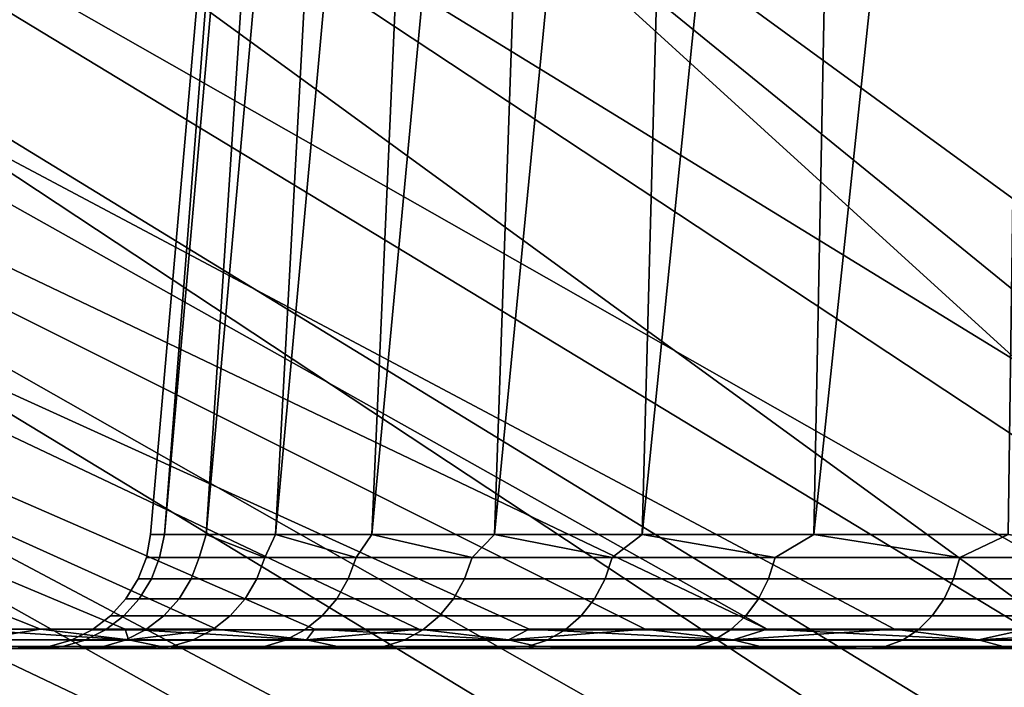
# Model space of a CAD drawing. Header units: metres. Extents: x -109 to 109, y -100 to 76.
# Tile 286 of 337: x 62.05 to 66, y 40.14 to 42.82. Entities that reach past the tile are written whole.
import ezdxf

# ---------------------------------------------------------------- set-up
doc = ezdxf.new("R2010")
doc.units = ezdxf.units.M
doc.layers.add('solid_21062310', color=7, linetype='CONTINUOUS')

msp = doc.modelspace()

# ---------------------------------------------------------------- linework, layer by layer
at = {"layer": 'solid_21062310'}
for points in [[(50.49403, 45.414608, -15.014516), (49.444706, 45.414608, -13.029093), (62.137314, 40.378399, -7.476713), (62.477116, 40.378399, -8.096087)], [(49.444706, 45.414608, -13.029093), (61.824856, 40.378399, -6.843107), (62.137314, 40.378399, -7.476713)], [(49.444717, 45.414608, 13.029114), (62.137314, 40.378399, 7.476713), (61.824856, 40.378399, 6.843107)], [(49.444717, 45.414608, 13.029114), (50.494038, 45.414608, 15.014528), (62.477116, 40.378399, 8.096087), (62.137314, 40.378399, 7.476713)], [(51.688801, 45.414608, -16.915985), (50.49403, 45.414608, -15.014516), (62.477116, 40.378399, -8.096087), (62.843605, 40.378399, -8.700049)], [(50.494038, 45.414608, 15.014528), (51.688793, 45.414608, 16.915976), (62.843605, 40.378399, 8.700049), (62.477116, 40.378399, 8.096087)], [(63.204456, 40.335075, 8.986217), (62.843605, 40.378399, 8.700049), (51.688793, 45.414608, 16.915976), (63.236095, 40.378399, 9.287451)], [(51.688793, 45.414608, 16.915976), (53.022308, 45.414608, 18.722822), (63.653831, 40.378399, 9.857174), (63.236095, 40.378399, 9.287451)], [(53.02232, 45.414608, -18.722839), (51.688801, 45.414608, -16.915985), (63.236095, 40.378399, -9.287452), (63.653831, 40.378399, -9.857175)], [(63.204456, 40.335075, -8.986217), (63.236095, 40.378399, -9.287452), (51.688801, 45.414608, -16.915985), (62.843605, 40.378399, -8.700049)], [(64.014442, 40.335075, 10.081386), (63.653831, 40.378399, 9.857174), (53.022308, 45.414608, 18.722822), (64.096024, 40.378399, 10.408134)], [(53.022308, 45.414608, 18.722822), (54.487122, 45.414608, 20.424967), (64.561821, 40.378399, 10.939281), (64.096024, 40.378399, 10.408134)], [(54.487133, 45.414608, -20.42498), (53.02232, 45.414608, -18.722839), (64.096024, 40.378399, -10.408134), (64.561821, 40.378399, -10.939282)], [(64.014442, 40.335075, -10.081386), (64.096024, 40.378399, -10.408134), (53.02232, 45.414608, -18.722839), (63.653831, 40.378399, -9.857175)], [(56.075035, 45.414608, 22.01288), (65.050354, 40.378399, 11.449606), (64.561821, 40.378399, 10.939281), (54.487122, 45.414608, 20.424967)], [(54.487133, 45.414608, -20.42498), (65.050354, 40.378399, -11.449607), (65.560677, 40.378399, -11.938137), (56.075047, 45.414608, -22.012892)], [(64.914383, 40.335075, -11.103917), (65.050354, 40.378399, -11.449607), (54.487133, 45.414608, -20.42498), (64.561821, 40.378399, -10.939282)], [(56.075035, 45.414608, 22.01288), (65.560677, 40.378399, 11.938136), (65.050354, 40.378399, 11.449606)], [(56.075035, 45.414608, 22.01288), (57.777172, 45.414608, 23.477686), (66.09182, 40.378399, 12.403942), (65.560677, 40.378399, 11.938136)], [(57.777184, 45.414608, -23.477695), (56.075047, 45.414608, -22.012892), (65.560677, 40.378399, -11.938137), (66.09182, 40.378399, -12.403942)], [(57.777172, 45.414608, 23.477686), (66.642784, 40.378399, 12.846137), (66.09182, 40.378399, 12.403942)], [(57.777172, 45.414608, 23.477686), (59.584007, 45.414608, 24.811193), (67.212509, 40.378399, 13.263879), (66.642784, 40.378399, 12.846137)], [(59.584023, 45.414608, -24.811203), (57.777184, 45.414608, -23.477695), (66.642784, 40.378399, -12.846137), (67.212509, 40.378399, -13.263879)], [(57.777184, 45.414608, -23.477695), (66.09182, 40.378399, -12.403942), (66.642784, 40.378399, -12.846137)], [(59.584007, 45.414608, 24.811193), (67.799919, 40.378399, 13.656374), (67.212509, 40.378399, 13.263879)], [(59.584007, 45.414608, 24.811193), (61.485443, 45.414608, 26.005945), (68.403893, 40.378399, 14.022872), (67.799919, 40.378399, 13.656374)], [(61.48547, 45.414608, -26.00596), (59.584023, 45.414608, -24.811203), (67.799919, 40.378399, -13.656374), (68.403893, 40.378399, -14.022872)], [(59.584023, 45.414608, -24.811203), (67.212509, 40.378399, -13.263879), (67.799919, 40.378399, -13.656374)], [(61.485443, 45.414608, 26.005945), (63.470852, 45.414608, 27.055265), (69.02327, 40.378399, 14.362676), (68.403893, 40.378399, 14.022872)], [(63.470882, 45.414608, -27.055279), (61.48547, 45.414608, -26.00596), (68.403893, 40.378399, -14.022872), (69.02327, 40.378399, -14.362676)], [(69.275337, 40.335075, 14.329264), (69.02327, 40.378399, 14.362676), (63.470852, 45.414608, 27.055265), (69.656883, 40.378399, 14.675138)], [(63.470852, 45.414608, 27.055265), (65.529137, 45.414608, 27.953287), (70.303513, 40.378399, 14.959662), (69.656883, 40.378399, 14.675138)], [(65.529152, 45.414608, -27.953293), (63.470882, 45.414608, -27.055279), (69.656883, 40.378399, -14.675138), (70.303513, 40.378399, -14.959662)], [(69.275337, 40.335075, -14.329264), (69.656883, 40.378399, -14.675138), (63.470882, 45.414608, -27.055279), (69.02327, 40.378399, -14.362676)], [(70.516571, 40.335075, 14.890336), (70.303513, 40.378399, 14.959662), (65.529137, 45.414608, 27.953287), (70.961945, 40.378399, 15.215711)], [(65.529137, 45.414608, 27.953287), (67.648773, 45.414608, 28.694981), (71.630913, 40.378399, 15.442795), (70.961945, 40.378399, 15.215711)], [(67.648781, 45.414608, -28.694983), (65.529152, 45.414608, -27.953293), (70.961945, 40.378399, -15.215711), (71.630913, 40.378399, -15.442795)], [(70.516571, 40.335075, -14.890336), (70.961945, 40.378399, -15.215711), (65.529152, 45.414608, -27.953293), (70.303513, 40.378399, -14.959662)], [(62.578735, 40.756424), (62.634777, 40.756424, 1.247892), (62.965302, 45, 0.631081), (62.950001, 45)], [(62.634777, 40.756424, -1.247892), (62.578735, 40.756424), (62.950001, 45), (62.965302, 45, -0.631081)], [(62.634777, 40.756424, 1.247892), (62.802456, 40.756424, 2.485737), (63.080746, 45, 1.876426), (63.008884, 45, 1.256556)], [(62.634777, 40.756424, 1.247892), (63.008884, 45, 1.256556), (62.965302, 45, 0.631081)], [(62.634777, 40.756424, -1.247892), (62.965302, 45, -0.631081), (63.008884, 45, -1.256556)], [(62.802456, 40.756424, -2.485737), (62.634777, 40.756424, -1.247892), (63.008884, 45, -1.256556), (63.080746, 45, -1.876426)], [(62.802456, 40.756424, 2.485737), (63.080418, 40.756424, 3.703569), (63.309692, 45, 3.10061), (63.180885, 45, 2.490689)], [(62.802456, 40.756424, 2.485737), (63.180885, 45, 2.490689), (63.080746, 45, 1.876426)], [(62.802456, 40.756424, -2.485737), (63.080746, 45, -1.876426), (63.180885, 45, -2.490689)], [(63.080418, 40.756424, -3.703568), (62.802456, 40.756424, -2.485737), (63.180885, 45, -2.490689), (63.309692, 45, -3.10061)], [(63.080418, 40.756424, 3.703569), (63.466427, 40.756424, 4.891582), (63.653206, 45, 4.307123), (63.467503, 45, 3.707311)], [(63.080418, 40.756424, 3.703569), (63.467503, 45, 3.707311), (63.309692, 45, 3.10061)], [(63.080418, 40.756424, -3.703568), (63.309692, 45, -3.10061), (63.467503, 45, -3.707311)], [(63.466427, 40.756424, -4.891582), (63.080418, 40.756424, -3.703568), (63.467503, 45, -3.707311), (63.653206, 45, -4.307123)], [(63.466427, 40.756424, 4.891582), (63.957375, 40.756424, 6.04021), (64.104118, 45, 5.471988), (63.865627, 45, 4.896196)], [(63.466427, 40.756424, 4.891582), (63.865627, 45, 4.896196), (63.653206, 45, 4.307123)], [(63.466427, 40.756424, -4.891582), (63.653206, 45, -4.307123), (63.865627, 45, -4.896196)], [(63.957375, 40.756424, -6.04021), (63.466427, 40.756424, -4.891582), (63.865627, 45, -4.896196), (64.104118, 45, -5.471988)], [(63.957375, 40.756424, 6.04021), (64.549309, 40.756424, 7.140206), (64.663132, 45, 6.593907), (64.370392, 45, 6.038623)], [(63.957375, 40.756424, 6.04021), (64.370392, 45, 6.038623), (64.104118, 45, 5.471988)], [(63.957375, 40.756424, -6.04021), (64.104118, 45, -5.471988), (64.370392, 45, -6.038623)], [(64.549309, 40.756424, -7.140206), (63.957375, 40.756424, -6.04021), (64.370392, 45, -6.038623), (64.663132, 45, -6.593907)], [(64.549309, 40.756424, 7.140206), (65.237457, 40.756424, 8.182714), (65.320755, 45, 7.656782), (64.980476, 45, 7.134358)], [(64.549309, 40.756424, 7.140206), (64.980476, 45, 7.134358), (64.663132, 45, 6.593907)], [(64.549309, 40.756424, -7.140206), (64.663132, 45, -6.593907), (64.980476, 45, -7.134358)], [(65.237457, 40.756424, -8.182714), (64.549309, 40.756424, -7.140206), (64.980476, 45, -7.134358), (65.320755, 45, -7.656782)], [(65.237457, 40.756424, 8.182714), (66.016289, 40.756424, 9.159338), (66.075996, 45, 8.656198), (65.686172, 45, 8.164229)], [(65.237457, 40.756424, 8.182714), (65.686172, 45, 8.164229), (65.320755, 45, 7.656782)], [(65.237457, 40.756424, -8.182714), (65.320755, 45, -7.656782), (65.686172, 45, -8.164229)], [(66.016289, 40.756424, -9.159338), (65.237457, 40.756424, -8.182714), (65.686172, 45, -8.164229), (66.075996, 45, -8.656198)], [(50.049725, 44.00507, -15.271013), (51.264889, 44.00507, -17.204943), (62.41095, 38.968861, -8.975746), (62.032845, 38.968861, -8.352647)], [(51.264896, 44.00507, 17.204958), (50.049732, 44.00507, 15.271028), (62.032848, 38.968861, 8.352654), (62.410957, 38.968861, 8.975754)], [(51.264889, 44.00507, -17.204943), (62.815876, 38.968861, -9.581758), (62.41095, 38.968861, -8.975746)], [(51.264889, 44.00507, -17.204943), (52.621178, 44.00507, -19.04266), (63.246849, 38.968861, -10.169529), (62.815876, 38.968861, -9.581758)], [(52.621189, 44.00507, 19.042673), (51.264896, 44.00507, 17.204958), (62.81588, 38.968861, 9.581766), (63.246857, 38.968861, 10.169537)], [(51.264896, 44.00507, 17.204958), (62.410957, 38.968861, 8.975754), (62.81588, 38.968861, 9.581766)], [(52.621178, 44.00507, -19.04266), (63.703049, 38.968861, -10.737942), (63.246849, 38.968861, -10.169529)], [(52.621178, 44.00507, -19.04266), (54.111015, 44.00507, -20.773884), (64.183609, 38.968861, -11.285914), (63.703049, 38.968861, -10.737942)], [(54.111027, 44.00507, 20.773897), (52.621189, 44.00507, 19.042673), (63.703056, 38.968861, 10.737949), (64.183617, 38.968861, 11.285922)], [(52.621189, 44.00507, 19.042673), (63.246857, 38.968861, 10.169537), (63.703056, 38.968861, 10.737949)], [(55.726055, 44.00507, -22.388929), (64.687614, 38.968861, -11.812405), (64.183609, 38.968861, -11.285914), (54.111015, 44.00507, -20.773884)], [(54.111027, 44.00507, 20.773897), (64.687622, 38.968861, 11.812412), (65.214111, 38.968861, 12.316417), (55.726067, 44.00507, 22.388941)], [(54.111027, 44.00507, 20.773897), (64.183617, 38.968861, 11.285922), (64.687622, 38.968861, 11.812412)], [(55.726055, 44.00507, -22.388929), (65.214104, 38.968861, -12.31641), (64.687614, 38.968861, -11.812405)], [(55.726055, 44.00507, -22.388929), (57.457268, 44.00507, -23.878763), (65.762085, 38.968861, -12.79697), (65.214104, 38.968861, -12.31641)], [(57.457283, 44.00507, 23.878775), (55.726067, 44.00507, 22.388941), (65.214111, 38.968861, 12.316417), (65.762093, 38.968861, 12.796976)], [(57.457268, 44.00507, -23.878763), (66.330498, 38.968861, -13.253171), (65.762085, 38.968861, -12.79697)], [(57.457268, 44.00507, -23.878763), (59.294979, 44.00507, -25.23506), (66.918266, 38.968861, -13.684143), (66.330498, 38.968861, -13.253171)], [(59.294994, 44.00507, 25.235071), (57.457283, 44.00507, 23.878775), (66.330505, 38.968861, 13.253177), (66.918282, 38.968861, 13.684149)], [(57.457283, 44.00507, 23.878775), (65.762093, 38.968861, 12.796976), (66.330505, 38.968861, 13.253177)], [(59.294979, 44.00507, -25.23506), (67.524284, 38.968861, -14.089068), (66.918266, 38.968861, -13.684143)], [(59.294979, 44.00507, -25.23506), (61.228916, 44.00507, -26.450235), (68.147385, 38.968861, -14.467174), (67.524284, 38.968861, -14.089068)], [(61.228931, 44.00507, 26.450243), (59.294994, 44.00507, 25.235071), (67.524292, 38.968861, 14.089073), (68.147392, 38.968861, 14.467178)], [(59.294994, 44.00507, 25.235071), (66.918282, 38.968861, 13.684149), (67.524292, 38.968861, 14.089073)], [(61.228916, 44.00507, -26.450235), (63.248249, 44.00507, -27.517487), (68.786385, 38.968861, -14.81774), (68.147385, 38.968861, -14.467174)], [(63.248264, 44.00507, 27.517494), (61.228931, 44.00507, 26.450243), (68.147392, 38.968861, 14.467178), (68.786392, 38.968861, 14.817744)], [(63.248249, 44.00507, -27.517487), (69.440063, 38.968861, -15.1401), (68.786385, 38.968861, -14.81774)], [(63.248249, 44.00507, -27.517487), (65.34169, 44.00507, -28.430847), (70.107185, 38.968861, -15.43364), (69.440063, 38.968861, -15.1401)], [(65.341705, 44.00507, 28.430853), (63.248264, 44.00507, 27.517494), (69.440071, 38.968861, 15.140104), (70.107193, 38.968861, 15.433643)], [(63.248264, 44.00507, 27.517494), (68.786392, 38.968861, 14.817744), (69.440071, 38.968861, 15.140104)], [(65.34169, 44.00507, -28.430847), (70.786476, 38.968861, -15.697801), (70.107185, 38.968861, -15.43364)], [(65.34169, 44.00507, -28.430847), (67.497528, 44.00507, -29.185209), (71.476639, 38.968861, -15.932079), (70.786476, 38.968861, -15.697801)], [(67.497543, 44.00507, 29.185215), (65.341705, 44.00507, 28.430853), (70.786484, 38.968861, 15.697803), (71.476646, 38.968861, 15.932083)], [(65.341705, 44.00507, 28.430853), (70.107193, 38.968861, 15.433643), (70.786484, 38.968861, 15.697803)], [(62.615196, 40.665329, -1.214763), (62.56216, 40.665329), (62.578735, 40.756424), (62.634777, 40.756424, -1.247892)], [(62.56216, 40.665329), (62.615196, 40.665329, 1.214763), (62.634777, 40.756424, 1.247892), (62.578735, 40.756424)], [(62.615196, 40.665329, -1.214763), (62.634777, 40.756424, -1.247892), (62.802456, 40.756424, -2.485737), (62.773907, 40.665329, -2.42028)], [(62.615196, 40.665329, 1.214763), (62.773907, 40.665329, 2.42028), (62.802456, 40.756424, 2.485737), (62.634777, 40.756424, 1.247892)], [(62.773907, 40.665329, -2.42028), (62.802456, 40.756424, -2.485737), (63.037079, 40.665329, -3.607378)], [(63.037079, 40.665329, 3.607378), (62.802456, 40.756424, 2.485737), (62.773907, 40.665329, 2.42028)], [(63.037079, 40.665329, -3.607378), (62.802456, 40.756424, -2.485737), (63.080418, 40.756424, -3.703568)], [(63.037079, 40.665329, 3.607378), (63.080418, 40.756424, 3.703569), (62.802456, 40.756424, 2.485737)], [(63.037079, 40.665329, -3.607378), (63.080418, 40.756424, -3.703568), (63.402714, 40.665329, -4.767022)], [(63.402714, 40.665329, 4.767022), (63.080418, 40.756424, 3.703569), (63.037079, 40.665329, 3.607378)], [(63.402714, 40.665329, -4.767022), (63.080418, 40.756424, -3.703568), (63.466427, 40.756424, -4.891582)], [(63.402714, 40.665329, 4.767022), (63.466427, 40.756424, 4.891582), (63.080418, 40.756424, 3.703569)], [(63.402714, 40.665329, -4.767022), (63.466427, 40.756424, -4.891582), (63.868027, 40.665329, -5.890386)], [(63.868027, 40.665329, 5.890386), (63.466427, 40.756424, 4.891582), (63.402714, 40.665329, 4.767022)], [(63.868027, 40.665329, -5.890386), (63.466427, 40.756424, -4.891582), (63.957375, 40.756424, -6.04021)], [(63.868027, 40.665329, 5.890386), (63.957375, 40.756424, 6.04021), (63.466427, 40.756424, 4.891582)], [(63.868027, 40.665329, -5.890386), (63.957375, 40.756424, -6.04021), (64.429474, 40.665329, -6.96892)], [(64.429474, 40.665329, 6.96892), (63.957375, 40.756424, 6.04021), (63.868027, 40.665329, 5.890386)], [(64.429474, 40.665329, -6.96892), (63.957375, 40.756424, -6.04021), (64.549309, 40.756424, -7.140206)], [(64.429474, 40.665329, 6.96892), (64.549309, 40.756424, 7.140206), (63.957375, 40.756424, 6.04021)], [(64.429474, 40.665329, -6.96892), (64.549309, 40.756424, -7.140206), (65.082787, 40.665329, -7.994416)], [(65.082787, 40.665329, 7.994416), (64.549309, 40.756424, 7.140206), (64.429474, 40.665329, 6.96892)], [(65.082787, 40.665329, -7.994416), (64.549309, 40.756424, -7.140206), (65.237457, 40.756424, -8.182714)], [(65.082787, 40.665329, 7.994416), (65.237457, 40.756424, 8.182714), (64.549309, 40.756424, 7.140206)], [(65.082787, 40.665329, -7.994416), (65.237457, 40.756424, -8.182714), (65.822998, 40.665329, -8.959071)], [(65.822998, 40.665329, 8.959071), (65.237457, 40.756424, 8.182714), (65.082787, 40.665329, 7.994416)], [(65.822998, 40.665329, -8.959071), (65.237457, 40.756424, -8.182714), (66.016289, 40.756424, -9.159338)], [(65.822998, 40.665329, 8.959071), (66.016289, 40.756424, 9.159338), (65.237457, 40.756424, 8.182714)], [(65.822998, 40.665329, -8.959071), (66.016289, 40.756424, -9.159338), (66.644463, 40.665329, -9.855541)], [(66.644463, 40.665329, 9.855541), (66.016289, 40.756424, 9.159338), (65.822998, 40.665329, 8.959071)], [(62.615196, 40.665329, 1.214763), (62.56216, 40.665329), (62.529034, 40.578773), (62.582195, 40.578773, 1.21765)], [(62.582195, 40.578773, -1.21765), (62.529034, 40.578773), (62.56216, 40.665329), (62.615196, 40.665329, -1.214763)], [(62.773907, 40.665329, 2.42028), (62.615196, 40.665329, 1.214763), (62.582195, 40.578773, 1.21765), (62.741283, 40.578773, 2.426033)], [(62.615196, 40.665329, -1.214763), (62.773907, 40.665329, -2.42028), (62.741283, 40.578773, -2.426033), (62.582195, 40.578773, -1.21765)], [(63.037079, 40.665329, 3.607378), (62.773907, 40.665329, 2.42028), (62.741283, 40.578773, 2.426033), (63.005081, 40.578773, 3.615952)], [(62.773907, 40.665329, -2.42028), (63.037079, 40.665329, -3.607378), (63.005081, 40.578773, -3.615952), (62.741283, 40.578773, -2.426033)], [(63.402714, 40.665329, 4.767022), (63.037079, 40.665329, 3.607378), (63.005081, 40.578773, 3.615952), (63.371586, 40.578773, 4.778352)], [(63.037079, 40.665329, -3.607378), (63.402714, 40.665329, -4.767022), (63.371586, 40.578773, -4.778352), (63.005081, 40.578773, -3.615952)], [(63.868027, 40.665329, 5.890386), (63.402714, 40.665329, 4.767022), (63.371586, 40.578773, 4.778352), (63.838005, 40.578773, 5.904386)], [(63.402714, 40.665329, -4.767022), (63.868027, 40.665329, -5.890386), (63.838005, 40.578773, -5.904386), (63.371586, 40.578773, -4.778352)], [(64.429474, 40.665329, 6.96892), (63.868027, 40.665329, 5.890386), (63.838005, 40.578773, 5.904386), (64.400787, 40.578773, 6.985484)], [(63.868027, 40.665329, -5.890386), (64.429474, 40.665329, -6.96892), (64.400787, 40.578773, -6.985484), (63.838005, 40.578773, -5.904386)], [(65.082787, 40.665329, 7.994416), (64.429474, 40.665329, 6.96892), (64.400787, 40.578773, 6.985484), (65.055656, 40.578773, 8.013417)], [(64.429474, 40.665329, -6.96892), (65.082787, 40.665329, -7.994416), (65.055656, 40.578773, -8.013417), (64.400787, 40.578773, -6.985484)], [(65.822998, 40.665329, 8.959071), (65.082787, 40.665329, 7.994416), (65.055656, 40.578773, 8.013417), (65.797615, 40.578773, 8.980365)], [(65.082787, 40.665329, -7.994416), (65.822998, 40.665329, -8.959071), (65.797615, 40.578773, -8.980365), (65.055656, 40.578773, -8.013417)], [(66.644463, 40.665329, 9.855541), (65.822998, 40.665329, 8.959071), (65.797615, 40.578773, 8.980365), (66.621033, 40.578773, 9.878965)], [(65.822998, 40.665329, -8.959071), (66.644463, 40.665329, -9.855541), (66.621033, 40.578773, -9.878965), (65.797615, 40.578773, -8.980365)], [(62.582195, 40.578773, 1.21765), (62.529034, 40.578773), (62.480499, 40.499817), (62.533848, 40.499817, 1.22188)], [(62.533848, 40.499817, -1.22188), (62.480499, 40.499817), (62.529034, 40.578773), (62.582195, 40.578773, -1.21765)], [(62.741283, 40.578773, 2.426033), (62.582195, 40.578773, 1.21765), (62.533848, 40.499817, 1.22188), (62.693489, 40.499817, 2.434461)], [(62.582195, 40.578773, -1.21765), (62.741283, 40.578773, -2.426033), (62.693489, 40.499817, -2.434461), (62.533848, 40.499817, -1.22188)], [(63.005081, 40.578773, 3.615952), (62.741283, 40.578773, 2.426033), (62.693489, 40.499817, 2.434461), (62.958202, 40.499817, 3.628514)], [(62.741283, 40.578773, -2.426033), (63.005081, 40.578773, -3.615952), (62.958202, 40.499817, -3.628514), (62.693489, 40.499817, -2.434461)], [(63.371586, 40.578773, 4.778352), (63.005081, 40.578773, 3.615952), (62.958202, 40.499817, 3.628514), (63.325977, 40.499817, 4.794951)], [(63.005081, 40.578773, -3.615952), (63.371586, 40.578773, -4.778352), (63.325977, 40.499817, -4.794951), (62.958202, 40.499817, -3.628514)], [(63.838005, 40.578773, 5.904386), (63.371586, 40.578773, 4.778352), (63.325977, 40.499817, 4.794951), (63.794018, 40.499817, 5.924897)], [(63.371586, 40.578773, -4.778352), (63.838005, 40.578773, -5.904386), (63.794018, 40.499817, -5.924897), (63.325977, 40.499817, -4.794951)], [(64.400787, 40.578773, 6.985484), (63.838005, 40.578773, 5.904386), (63.794018, 40.499817, 5.924897), (64.358757, 40.499817, 7.00975)], [(63.838005, 40.578773, -5.904386), (64.400787, 40.578773, -6.985484), (64.358757, 40.499817, -7.00975), (63.794018, 40.499817, -5.924897)], [(65.055656, 40.578773, 8.013417), (64.400787, 40.578773, 6.985484), (64.358757, 40.499817, 7.00975), (65.0159, 40.499817, 8.041255)], [(64.400787, 40.578773, -6.985484), (65.055656, 40.578773, -8.013417), (65.0159, 40.499817, -8.041255), (64.358757, 40.499817, -7.00975)], [(65.797615, 40.578773, 8.980365), (65.055656, 40.578773, 8.013417), (65.0159, 40.499817, 8.041255), (65.760437, 40.499817, 9.011561)], [(65.055656, 40.578773, -8.013417), (65.797615, 40.578773, -8.980365), (65.760437, 40.499817, -9.011561), (65.0159, 40.499817, -8.041255)], [(66.621033, 40.578773, 9.878965), (65.797615, 40.578773, 8.980365), (65.760437, 40.499817, 9.011561), (66.586716, 40.499817, 9.913283)], [(65.797615, 40.578773, -8.980365), (66.621033, 40.578773, -9.878965), (66.586716, 40.499817, -9.913283), (65.760437, 40.499817, -9.011561)], [(62.533848, 40.499817, 1.22188), (62.480499, 40.499817), (62.418228, 40.431175), (62.471813, 40.431175, 1.227307)], [(62.471813, 40.431175, -1.227307), (62.418228, 40.431175), (62.480499, 40.499817), (62.533848, 40.499817, -1.22188)], [(62.693489, 40.499817, 2.434461), (62.533848, 40.499817, 1.22188), (62.471813, 40.431175, 1.227307), (62.63216, 40.431175, 2.445274)], [(62.533848, 40.499817, -1.22188), (62.693489, 40.499817, -2.434461), (62.63216, 40.431175, -2.445274), (62.471813, 40.431175, -1.227307)], [(62.958202, 40.499817, 3.628514), (62.693489, 40.499817, 2.434461), (62.63216, 40.431175, 2.445274), (62.898052, 40.431175, 3.644631)], [(62.693489, 40.499817, -2.434461), (62.958202, 40.499817, -3.628514), (62.898052, 40.431175, -3.644631), (62.63216, 40.431175, -2.445274)], [(63.325977, 40.499817, 4.794951), (62.958202, 40.499817, 3.628514), (62.898052, 40.431175, 3.644631), (63.267464, 40.431175, 4.81625)], [(62.958202, 40.499817, -3.628514), (63.325977, 40.499817, -4.794951), (63.267464, 40.431175, -4.81625), (62.898052, 40.431175, -3.644631)], [(63.794018, 40.499817, 5.924897), (63.325977, 40.499817, 4.794951), (63.267464, 40.431175, 4.81625), (63.737579, 40.431175, 5.951214)], [(63.325977, 40.499817, -4.794951), (63.794018, 40.499817, -5.924897), (63.737579, 40.431175, -5.951214), (63.267464, 40.431175, -4.81625)], [(64.358757, 40.499817, 7.00975), (63.794018, 40.499817, 5.924897), (63.737579, 40.431175, 5.951214), (64.304825, 40.431175, 7.040886)], [(63.794018, 40.499817, -5.924897), (64.358757, 40.499817, -7.00975), (64.304825, 40.431175, -7.040886), (63.737579, 40.431175, -5.951214)], [(65.0159, 40.499817, 8.041255), (64.358757, 40.499817, 7.00975), (64.304825, 40.431175, 7.040886), (64.96489, 40.431175, 8.076973)], [(64.358757, 40.499817, -7.00975), (65.0159, 40.499817, -8.041255), (64.96489, 40.431175, -8.076973), (64.304825, 40.431175, -7.040886)], [(65.760437, 40.499817, 9.011561), (65.0159, 40.499817, 8.041255), (64.96489, 40.431175, 8.076973), (65.712738, 40.431175, 9.051589)], [(65.0159, 40.499817, -8.041255), (65.760437, 40.499817, -9.011561), (65.712738, 40.431175, -9.051589), (64.96489, 40.431175, -8.076973)], [(66.586716, 40.499817, 9.913283), (65.760437, 40.499817, 9.011561), (65.712738, 40.431175, 9.051589), (66.542686, 40.431175, 9.957316)], [(65.760437, 40.499817, -9.011561), (66.586716, 40.499817, -9.913283), (66.542686, 40.431175, -9.957316), (65.712738, 40.431175, -9.051589)], [(62.471813, 40.431175, 1.227307), (62.418228, 40.431175), (62.344357, 40.375202), (62.398224, 40.375202, 1.233746)], [(62.398224, 40.375202, -1.233746), (62.344357, 40.375202), (62.418228, 40.431175), (62.471813, 40.431175, -1.227307)], [(62.63216, 40.431175, 2.445274), (62.471813, 40.431175, 1.227307), (62.398224, 40.375202, 1.233746), (62.559414, 40.375202, 2.458102)], [(62.471813, 40.431175, -1.227307), (62.63216, 40.431175, -2.445274), (62.559414, 40.375202, -2.458102), (62.398224, 40.375202, -1.233746)], [(62.898052, 40.431175, 3.644631), (62.63216, 40.431175, 2.445274), (62.559414, 40.375202, 2.458102), (62.826698, 40.375202, 3.66375)], [(62.63216, 40.431175, -2.445274), (62.898052, 40.431175, -3.644631), (62.826698, 40.375202, -3.66375), (62.559414, 40.375202, -2.458102)], [(63.267464, 40.431175, 4.81625), (62.898052, 40.431175, 3.644631), (62.826698, 40.375202, 3.66375), (63.198048, 40.375202, 4.841515)], [(62.898052, 40.431175, -3.644631), (63.267464, 40.431175, -4.81625), (63.198048, 40.375202, -4.841515), (62.826698, 40.375202, -3.66375)], [(63.737579, 40.431175, 5.951214), (63.267464, 40.431175, 4.81625), (63.198048, 40.375202, 4.841515), (63.670631, 40.375202, 5.982433)], [(63.267464, 40.431175, -4.81625), (63.737579, 40.431175, -5.951214), (63.670631, 40.375202, -5.982433), (63.198048, 40.375202, -4.841515)], [(64.304825, 40.431175, 7.040886), (63.737579, 40.431175, 5.951214), (63.670631, 40.375202, 5.982433), (64.240852, 40.375202, 7.077822)], [(63.737579, 40.431175, -5.951214), (64.304825, 40.431175, -7.040886), (64.240852, 40.375202, -7.077822), (63.670631, 40.375202, -5.982433)], [(64.96489, 40.431175, 8.076973), (64.304825, 40.431175, 7.040886), (64.240852, 40.375202, 7.077822), (64.904373, 40.375202, 8.119344)], [(64.304825, 40.431175, -7.040886), (64.96489, 40.431175, -8.076973), (64.904373, 40.375202, -8.119344), (64.240852, 40.375202, -7.077822)], [(65.712738, 40.431175, 9.051589), (64.96489, 40.431175, 8.076973), (64.904373, 40.375202, 8.119344), (65.656151, 40.375202, 9.099072)], [(64.96489, 40.431175, -8.076973), (65.712738, 40.431175, -9.051589), (65.656151, 40.375202, -9.099072), (64.904373, 40.375202, -8.119344)], [(66.542686, 40.431175, 9.957316), (65.712738, 40.431175, 9.051589), (65.656151, 40.375202, 9.099072), (66.490448, 40.375202, 10.009551)], [(65.712738, 40.431175, -9.051589), (66.542686, 40.431175, -9.957316), (66.490448, 40.375202, -10.009551), (65.656151, 40.375202, -9.099072)], [(62.490273, 40.335075, -7.826304), (62.137314, 40.378399, -7.476713), (61.824856, 40.378399, -6.843107)], [(61.877026, 40.335075, -6.610002), (62.490273, 40.335075, -7.826304), (61.824856, 40.378399, -6.843107)], [(61.877026, 40.335075, 6.610002), (61.824856, 40.378399, 6.843107), (62.137314, 40.378399, 7.476713)], [(62.490273, 40.335075, 7.826304), (61.877026, 40.335075, 6.610002), (62.137314, 40.378399, 7.476713)], [(62.490273, 40.335075, -7.826304), (62.477116, 40.378399, -8.096087), (62.137314, 40.378399, -7.476713)], [(62.490273, 40.335075, 7.826304), (62.137314, 40.378399, 7.476713), (62.477116, 40.378399, 8.096087)], [(63.204456, 40.335075, -8.986217), (62.843605, 40.378399, -8.700049), (62.477116, 40.378399, -8.096087)], [(62.490273, 40.335075, -7.826304), (63.204456, 40.335075, -8.986217), (62.477116, 40.378399, -8.096087)], [(62.490273, 40.335075, 7.826304), (62.477116, 40.378399, 8.096087), (62.843605, 40.378399, 8.700049)], [(63.204456, 40.335075, 8.986217), (62.490273, 40.335075, 7.826304), (62.843605, 40.378399, 8.700049)], [(63.204456, 40.335075, -8.986217), (64.014442, 40.335075, -10.081386), (63.236095, 40.378399, -9.287452)], [(63.204456, 40.335075, 8.986217), (63.236095, 40.378399, 9.287451), (63.653831, 40.378399, 9.857174)], [(64.014442, 40.335075, 10.081386), (63.204456, 40.335075, 8.986217), (63.653831, 40.378399, 9.857174)], [(64.014442, 40.335075, -10.081386), (63.653831, 40.378399, -9.857175), (63.236095, 40.378399, -9.287452)], [(64.014442, 40.335075, -10.081386), (64.914383, 40.335075, -11.103917), (64.096024, 40.378399, -10.408134)], [(64.014442, 40.335075, 10.081386), (64.096024, 40.378399, 10.408134), (64.561821, 40.378399, 10.939281)], [(64.914383, 40.335075, 11.103917), (64.014442, 40.335075, 10.081386), (64.561821, 40.378399, 10.939281)], [(64.914383, 40.335075, -11.103917), (64.561821, 40.378399, -10.939282), (64.096024, 40.378399, -10.408134)], [(64.914383, 40.335075, 11.103917), (64.561821, 40.378399, 10.939281), (65.050354, 40.378399, 11.449606)], [(64.914383, 40.335075, -11.103917), (65.897797, 40.335075, -12.046444), (65.050354, 40.378399, -11.449607)], [(64.914383, 40.335075, 11.103917), (65.050354, 40.378399, 11.449606), (65.560677, 40.378399, 11.938136)], [(65.897797, 40.335075, 12.046444), (64.914383, 40.335075, 11.103917), (65.560677, 40.378399, 11.938136)], [(65.897797, 40.335075, -12.046444), (65.560677, 40.378399, -11.938137), (65.050354, 40.378399, -11.449607)], [(65.897797, 40.335075, -12.046444), (66.09182, 40.378399, -12.403942), (65.560677, 40.378399, -11.938137)], [(65.897797, 40.335075, 12.046444), (65.560677, 40.378399, 11.938136), (66.09182, 40.378399, 12.403942)], [(65.897797, 40.335075, -12.046444), (66.957603, 40.335075, -12.902176), (66.09182, 40.378399, -12.403942)], [(65.897797, 40.335075, 12.046444), (66.09182, 40.378399, 12.403942), (66.642784, 40.378399, 12.846137)], [(66.957603, 40.335075, 12.902176), (65.897797, 40.335075, 12.046444), (66.642784, 40.378399, 12.846137)], [(62.398224, 40.375202, 1.233746), (62.344357, 40.375202), (62.261425, 40.333828), (62.315605, 40.333828, 1.240974)], [(62.315605, 40.333828, -1.240974), (62.261425, 40.333828), (62.344357, 40.375202), (62.398224, 40.375202, -1.233746)], [(62.559414, 40.375202, 2.458102), (62.398224, 40.375202, 1.233746), (62.315605, 40.333828, 1.240974), (62.477741, 40.333828, 2.472503)], [(62.398224, 40.375202, -1.233746), (62.559414, 40.375202, -2.458102), (62.477741, 40.333828, -2.472503), (62.315605, 40.333828, -1.240974)], [(62.826698, 40.375202, 3.66375), (62.559414, 40.375202, 2.458102), (62.477741, 40.333828, 2.472503), (62.746593, 40.333828, 3.685215)], [(62.559414, 40.375202, -2.458102), (62.826698, 40.375202, -3.66375), (62.746593, 40.333828, -3.685215), (62.477741, 40.333828, -2.472503)], [(63.198048, 40.375202, 4.841515), (62.826698, 40.375202, 3.66375), (62.746593, 40.333828, 3.685215), (63.120117, 40.333828, 4.86988)], [(62.826698, 40.375202, -3.66375), (63.198048, 40.375202, -4.841515), (63.120117, 40.333828, -4.86988), (62.746593, 40.333828, -3.685215)], [(63.670631, 40.375202, 5.982433), (63.198048, 40.375202, 4.841515), (63.120117, 40.333828, 4.86988), (63.595467, 40.333828, 6.017482)], [(63.198048, 40.375202, -4.841515), (63.670631, 40.375202, -5.982433), (63.595467, 40.333828, -6.017482), (63.120117, 40.333828, -4.86988)], [(64.240852, 40.375202, 7.077822), (63.670631, 40.375202, 5.982433), (63.595467, 40.333828, 6.017482), (64.169029, 40.333828, 7.119287)], [(63.670631, 40.375202, -5.982433), (64.240852, 40.375202, -7.077822), (64.169029, 40.333828, -7.119287), (63.595467, 40.333828, -6.017482)], [(64.904373, 40.375202, 8.119344), (64.240852, 40.375202, 7.077822), (64.169029, 40.333828, 7.119287), (64.836441, 40.333828, 8.166911)], [(64.240852, 40.375202, -7.077822), (64.904373, 40.375202, -8.119344), (64.836441, 40.333828, -8.166911), (64.169029, 40.333828, -7.119287)], [(65.656151, 40.375202, 9.099072), (64.904373, 40.375202, 8.119344), (64.836441, 40.333828, 8.166911), (65.592621, 40.333828, 9.15238)], [(64.904373, 40.375202, -8.119344), (65.656151, 40.375202, -9.099072), (65.592621, 40.333828, -9.15238), (64.836441, 40.333828, -8.166911)], [(66.490448, 40.375202, 10.009551), (65.656151, 40.375202, 9.099072), (65.592621, 40.333828, 9.15238), (66.431808, 40.333828, 10.068193)], [(65.656151, 40.375202, -9.099072), (66.490448, 40.375202, -10.009551), (66.431808, 40.333828, -10.068193), (65.592621, 40.333828, -9.15238)], [(62.138416, 40.299999, 1.290687), (62.080639, 40.299999), (60.752407, 40.299999), (60.813404, 40.299999, 1.379557)], [(62.080639, 40.299999), (62.138412, 40.299999, -1.290658), (60.813404, 40.299999, -1.379558), (60.752407, 40.299999)], [(62.138416, 40.299999, 1.290687), (60.813404, 40.299999, 1.379557), (60.992115, 40.299999, 2.737151), (62.310314, 40.299999, 2.563576)], [(62.138412, 40.299999, -1.290658), (62.310307, 40.299999, -2.563533), (60.992115, 40.299999, -2.737154), (60.813404, 40.299999, -1.379558)], [(62.310314, 40.299999, 2.563576), (60.992115, 40.299999, 2.737151), (61.289936, 40.299999, 4.077658), (62.597805, 40.299999, 3.824555)], [(62.310307, 40.299999, -2.563533), (62.597794, 40.299999, -3.824517), (61.289936, 40.299999, -4.077662), (60.992115, 40.299999, -2.737154)], [(62.597805, 40.299999, 3.824555), (61.289936, 40.299999, 4.077658), (61.703888, 40.299999, 5.390677), (62.997128, 40.299999, 5.058594)], [(62.597794, 40.299999, -3.824517), (62.99712, 40.299999, -5.05857), (61.703892, 40.299999, -5.390682), (61.289936, 40.299999, -4.077662)], [(62.012821, 40.308788, 6.548617), (62.229622, 40.299999, 6.658187), (61.703888, 40.299999, 5.390677)], [(62.997128, 40.299999, 5.058594), (61.703888, 40.299999, 5.390677), (62.229622, 40.299999, 6.658187), (63.504841, 40.299999, 6.247768)], [(62.012821, 40.308788, -6.548617), (61.703892, 40.299999, -5.390682), (62.229622, 40.299999, -6.658192)], [(62.99712, 40.299999, -5.05857), (63.504829, 40.299999, -6.247749), (62.229622, 40.299999, -6.658192), (61.703892, 40.299999, -5.390682)], [(62.620373, 40.308788, 7.753624), (62.012821, 40.308788, 6.548617), (61.877026, 40.335075, 6.610002), (62.490273, 40.335075, 7.826304)], [(62.012821, 40.308788, -6.548617), (62.620373, 40.308788, -7.753624), (62.490273, 40.335075, -7.826304), (61.877026, 40.335075, -6.610002)], [(62.620373, 40.308788, 7.753624), (62.229622, 40.299999, 6.658187), (62.012821, 40.308788, 6.548617)], [(62.012821, 40.308788, -6.548617), (62.229622, 40.299999, -6.658192), (62.620373, 40.308788, -7.753624)], [(62.172279, 40.308472), (62.226803, 40.308472, -1.248743), (62.138412, 40.299999, -1.290658), (62.080639, 40.299999)], [(62.226803, 40.308472, 1.248743), (62.172279, 40.308472), (62.080639, 40.299999), (62.138416, 40.299999, 1.290687)], [(62.226803, 40.308472, -1.248743), (62.38995, 40.308472, -2.487982), (62.310307, 40.299999, -2.563533), (62.138412, 40.299999, -1.290658)], [(62.226803, 40.308472, 1.248743), (62.138416, 40.299999, 1.290687), (62.310314, 40.299999, 2.563576), (62.38995, 40.308472, 2.487982)], [(62.315605, 40.333828, 1.240974), (62.261425, 40.333828), (62.172279, 40.308472), (62.226803, 40.308472, 1.248743)], [(62.226803, 40.308472, -1.248743), (62.172279, 40.308472), (62.261425, 40.333828), (62.315605, 40.333828, -1.240974)], [(62.477741, 40.333828, 2.472503), (62.315605, 40.333828, 1.240974), (62.226803, 40.308472, 1.248743), (62.38995, 40.308472, 2.487982)], [(62.315605, 40.333828, -1.240974), (62.477741, 40.333828, -2.472503), (62.38995, 40.308472, -2.487982), (62.226803, 40.308472, -1.248743)], [(62.620373, 40.308788, 7.753624), (62.865631, 40.299999, 7.879479), (62.229622, 40.299999, 6.658187)], [(62.620373, 40.308788, -7.753624), (62.229622, 40.299999, -6.658192), (62.865635, 40.299999, -7.879485)], [(63.504841, 40.299999, 6.247768), (62.229622, 40.299999, 6.658187), (62.865631, 40.299999, 7.879479), (64.117813, 40.299999, 7.389087)], [(63.504829, 40.299999, -6.247749), (64.117798, 40.299999, -7.389069), (62.865635, 40.299999, -7.879485), (62.229622, 40.299999, -6.658192)], [(62.660484, 40.308472, -3.708287), (62.597794, 40.299999, -3.824517), (62.310307, 40.299999, -2.563533)], [(62.38995, 40.308472, -2.487982), (62.660484, 40.308472, -3.708287), (62.310307, 40.299999, -2.563533)], [(62.660484, 40.308472, 3.708287), (62.310314, 40.299999, 2.563576), (62.597805, 40.299999, 3.824555)], [(62.660484, 40.308472, 3.708287), (62.38995, 40.308472, 2.487982), (62.310314, 40.299999, 2.563576)], [(62.746593, 40.333828, 3.685215), (62.477741, 40.333828, 2.472503), (62.38995, 40.308472, 2.487982), (62.660484, 40.308472, 3.708287)], [(62.477741, 40.333828, -2.472503), (62.746593, 40.333828, -3.685215), (62.660484, 40.308472, -3.708287), (62.38995, 40.308472, -2.487982)], [(63.327927, 40.308788, 8.902766), (62.620373, 40.308788, 7.753624), (62.490273, 40.335075, 7.826304), (63.204456, 40.335075, 8.986217)], [(62.620373, 40.308788, -7.753624), (63.327927, 40.308788, -8.902766), (63.204456, 40.335075, -8.986217), (62.490273, 40.335075, -7.826304)], [(63.036346, 40.308472, -4.900369), (62.99712, 40.299999, -5.05857), (62.597794, 40.299999, -3.824517)], [(62.660484, 40.308472, -3.708287), (63.036346, 40.308472, -4.900369), (62.597794, 40.299999, -3.824517)], [(63.036346, 40.308472, 4.900369), (62.597805, 40.299999, 3.824555), (62.997128, 40.299999, 5.058594)], [(63.036346, 40.308472, 4.900369), (62.660484, 40.308472, 3.708287), (62.597805, 40.299999, 3.824555)], [(63.327927, 40.308788, 8.902766), (62.865631, 40.299999, 7.879479), (62.620373, 40.308788, 7.753624)], [(62.620373, 40.308788, -7.753624), (62.865635, 40.299999, -7.879485), (63.327927, 40.308788, -8.902766)], [(63.120117, 40.333828, 4.86988), (62.746593, 40.333828, 3.685215), (62.660484, 40.308472, 3.708287), (63.036346, 40.308472, 4.900369)], [(62.746593, 40.333828, -3.685215), (63.120117, 40.333828, -4.86988), (63.036346, 40.308472, -4.900369), (62.660484, 40.308472, -3.708287)], [(63.327927, 40.308788, 8.902766), (63.602932, 40.299999, 9.035637), (62.865631, 40.299999, 7.879479)], [(64.117813, 40.299999, 7.389087), (62.865631, 40.299999, 7.879479), (63.602932, 40.299999, 9.035637), (64.829742, 40.299999, 8.468278)], [(63.327927, 40.308788, -8.902766), (62.865635, 40.299999, -7.879485), (63.602936, 40.299999, -9.035644)], [(64.117798, 40.299999, -7.389069), (64.829727, 40.299999, -8.468259), (63.602936, 40.299999, -9.035644), (62.865635, 40.299999, -7.879485)], [(63.514675, 40.308472, -6.055156), (63.504829, 40.299999, -6.247749), (62.99712, 40.299999, -5.05857)], [(63.036346, 40.308472, -4.900369), (63.514675, 40.308472, -6.055156), (62.99712, 40.299999, -5.05857)], [(63.514675, 40.308472, 6.055156), (62.997128, 40.299999, 5.058594), (63.504841, 40.299999, 6.247768)], [(63.514675, 40.308472, 6.055156), (63.036346, 40.308472, 4.900369), (62.997128, 40.299999, 5.058594)], [(63.595467, 40.333828, 6.017482), (63.120117, 40.333828, 4.86988), (63.036346, 40.308472, 4.900369), (63.514675, 40.308472, 6.055156)], [(63.120117, 40.333828, -4.86988), (63.595467, 40.333828, -6.017482), (63.514675, 40.308472, -6.055156), (63.036346, 40.308472, -4.900369)], [(64.130386, 40.308788, 9.987763), (63.327927, 40.308788, 8.902766), (63.204456, 40.335075, 8.986217), (64.014442, 40.335075, 10.081386)], [(63.327927, 40.308788, -8.902766), (64.130386, 40.308788, -9.987763), (64.014442, 40.335075, -10.081386), (63.204456, 40.335075, -8.986217)], [(64.130386, 40.308788, 9.987763), (63.602932, 40.299999, 9.035637), (63.327927, 40.308788, 8.902766)], [(63.327927, 40.308788, -8.902766), (63.602936, 40.299999, -9.035644), (64.130386, 40.308788, -9.987763)], [(64.091835, 40.308472, -7.163859), (64.117798, 40.299999, -7.389069), (63.504829, 40.299999, -6.247749)], [(63.514675, 40.308472, -6.055156), (64.091835, 40.308472, -7.163859), (63.504829, 40.299999, -6.247749)], [(64.091835, 40.308472, 7.163859), (63.504841, 40.299999, 6.247768), (64.117813, 40.299999, 7.389087)], [(64.091835, 40.308472, 7.163859), (63.514675, 40.308472, 6.055156), (63.504841, 40.299999, 6.247768)], [(64.169029, 40.333828, 7.119287), (63.595467, 40.333828, 6.017482), (63.514675, 40.308472, 6.055156), (64.091835, 40.308472, 7.163859)], [(63.595467, 40.333828, -6.017482), (64.169029, 40.333828, -7.119287), (64.091835, 40.308472, -7.163859), (63.514675, 40.308472, -6.055156)], [(64.130386, 40.308788, 9.987763), (64.441452, 40.299999, 10.127753), (63.602932, 40.299999, 9.035637)], [(64.829742, 40.299999, 8.468278), (63.602932, 40.299999, 9.035637), (64.441452, 40.299999, 10.127753), (65.637474, 40.299999, 9.482691)], [(64.130386, 40.308788, -9.987763), (63.602936, 40.299999, -9.035644), (64.44146, 40.299999, -10.127761)], [(64.829727, 40.299999, -8.468259), (65.637451, 40.299999, -9.482672), (64.44146, 40.299999, -10.127761), (63.602936, 40.299999, -9.035644)], [(65.021973, 40.308788, 11.000799), (64.130386, 40.308788, 9.987763), (64.014442, 40.335075, 10.081386), (64.914383, 40.335075, 11.103917)], [(64.130386, 40.308788, -9.987763), (65.021973, 40.308788, -11.000799), (64.914383, 40.335075, -11.103917), (64.014442, 40.335075, -10.081386)], [(64.836441, 40.333828, 8.166911), (64.169029, 40.333828, 7.119287), (64.091835, 40.308472, 7.163859), (64.76342, 40.308472, 8.218042)], [(64.169029, 40.333828, -7.119287), (64.836441, 40.333828, -8.166911), (64.76342, 40.308472, -8.218042), (64.091835, 40.308472, -7.163859)], [(64.091835, 40.308472, -7.163859), (64.76342, 40.308472, -8.218042), (64.117798, 40.299999, -7.389069)], [(64.76342, 40.308472, 8.218042), (64.091835, 40.308472, 7.163859), (64.117813, 40.299999, 7.389087)], [(64.76342, 40.308472, -8.218042), (64.829727, 40.299999, -8.468259), (64.117798, 40.299999, -7.389069)], [(64.76342, 40.308472, 8.218042), (64.117813, 40.299999, 7.389087), (64.829742, 40.299999, 8.468278)], [(65.021973, 40.308788, 11.000799), (64.441452, 40.299999, 10.127753), (64.130386, 40.308788, 9.987763)], [(64.130386, 40.308788, -9.987763), (64.44146, 40.299999, -10.127761), (65.021973, 40.308788, -11.000799)], [(65.021973, 40.308788, 11.000799), (65.36776, 40.299999, 11.137892), (64.441452, 40.299999, 10.127753)], [(65.637474, 40.299999, 9.482691), (64.441452, 40.299999, 10.127753), (65.36776, 40.299999, 11.137892), (66.530434, 40.299999, 10.417103)], [(65.021973, 40.308788, -11.000799), (64.44146, 40.299999, -10.127761), (65.367767, 40.299999, -11.1379)], [(65.637451, 40.299999, -9.482672), (66.530411, 40.299999, -10.417086), (65.367767, 40.299999, -11.1379), (64.44146, 40.299999, -10.127761)], [(65.592621, 40.333828, 9.15238), (64.836441, 40.333828, 8.166911), (64.76342, 40.308472, 8.218042), (65.52433, 40.308472, 9.209681)], [(64.836441, 40.333828, -8.166911), (65.592621, 40.333828, -9.15238), (65.52433, 40.308472, -9.209681), (64.76342, 40.308472, -8.218042)], [(64.76342, 40.308472, -8.218042), (65.52433, 40.308472, -9.209681), (64.829727, 40.299999, -8.468259)], [(65.52433, 40.308472, 9.209681), (64.76342, 40.308472, 8.218042), (64.829742, 40.299999, 8.468278)], [(65.52433, 40.308472, -9.209681), (65.637451, 40.299999, -9.482672), (64.829727, 40.299999, -8.468259)], [(65.52433, 40.308472, 9.209681), (64.829742, 40.299999, 8.468278), (65.637474, 40.299999, 9.482691)], [(65.996254, 40.308788, 11.934573), (65.021973, 40.308788, 11.000799), (64.914383, 40.335075, 11.103917), (65.897797, 40.335075, 12.046444)], [(65.021973, 40.308788, -11.000799), (65.996254, 40.308788, -11.934573), (65.897797, 40.335075, -12.046444), (64.914383, 40.335075, -11.103917)], [(65.996254, 40.308788, 11.934573), (65.36776, 40.299999, 11.137892), (65.021973, 40.308788, 11.000799)], [(65.021973, 40.308788, -11.000799), (65.367767, 40.299999, -11.1379), (65.996254, 40.308788, -11.934573)], [(65.996254, 40.308788, 11.934573), (66.382973, 40.299999, 12.067459), (65.36776, 40.299999, 11.137892)], [(66.530434, 40.299999, 10.417103), (65.36776, 40.299999, 11.137892), (66.382973, 40.299999, 12.067459), (67.50647, 40.299999, 11.270837)], [(65.996254, 40.308788, -11.934573), (65.367767, 40.299999, -11.1379), (66.38298, 40.299999, -12.067467)], [(67.506454, 40.299999, -11.270823), (68.551689, 40.299999, -12.030505), (66.38298, 40.299999, -12.067467), (65.367767, 40.299999, -11.1379)], [(66.530411, 40.299999, -10.417086), (67.506454, 40.299999, -11.270823), (65.367767, 40.299999, -11.1379)], [(66.431808, 40.333828, 10.068193), (65.592621, 40.333828, 9.15238), (65.52433, 40.308472, 9.209681), (66.368774, 40.308472, 10.131227)], [(65.592621, 40.333828, -9.15238), (66.431808, 40.333828, -10.068193), (66.368774, 40.308472, -10.131227), (65.52433, 40.308472, -9.209681)], [(65.52433, 40.308472, -9.209681), (66.368774, 40.308472, -10.131227), (65.637451, 40.299999, -9.482672)], [(66.368774, 40.308472, 10.131227), (65.52433, 40.308472, 9.209681), (65.637474, 40.299999, 9.482691)], [(66.368774, 40.308472, -10.131227), (66.530411, 40.299999, -10.417086), (65.637451, 40.299999, -9.482672)], [(66.368774, 40.308472, 10.131227), (65.637474, 40.299999, 9.482691), (66.530434, 40.299999, 10.417103)], [(67.046219, 40.308788, 12.782359), (65.996254, 40.308788, 11.934573), (65.897797, 40.335075, 12.046444), (66.957603, 40.335075, 12.902176)], [(65.996254, 40.308788, -11.934573), (67.046219, 40.308788, -12.782359), (66.957603, 40.335075, -12.902176), (65.897797, 40.335075, -12.046444)], [(67.046219, 40.308788, 12.782359), (66.382973, 40.299999, 12.067459), (65.996254, 40.308788, 11.934573)], [(65.996254, 40.308788, -11.934573), (66.38298, 40.299999, -12.067467), (67.046219, 40.308788, -12.782359)]]:
    msp.add_3dface(points, dxfattribs=at)

doc.saveas('drawing.dxf')
